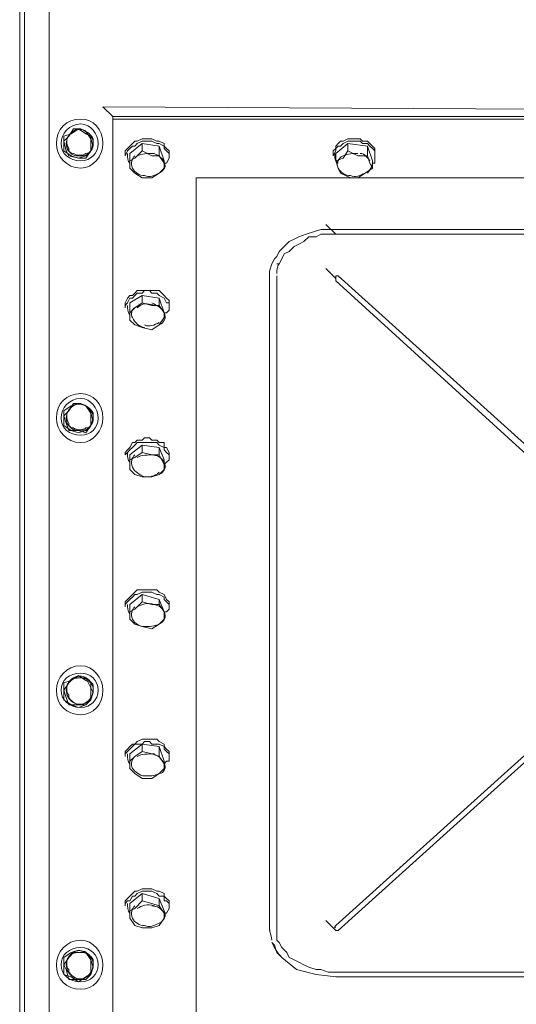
# Model space of a CAD drawing. Header units: millimetres. Extents: x -300186 to 535068, y -28581 to 763298.
# Tile 309 of 405: x 12601 to 12840, y 328177 to 328650. Entities that reach past the tile are written whole.
import ezdxf

# ---------------------------------------------------------------- set-up
doc = ezdxf.new("R2010")
doc.units = ezdxf.units.MM
doc.header["$LTSCALE"] = 10
doc.layers.add('koty', color=6, linetype='Continuous', lineweight=9)
doc.layers.add('NS_tenka', color=252, linetype='Continuous', lineweight=18)
doc.layers.add('popisky', color=6, linetype='Continuous')

# ---------------------------------------------------------------- blocks, each defined once
blk = doc.blocks.new('A$C12ac11e3')
at = {"layer": 'NS_tenka'}
for p, q in [((-952.32, 3786.46), (-952.32, 5357.31)), ((-940.53, 4814.05), (-940.53, 3764.07)), ((-954.67, 3731.07), (-954.67, 4789.31)), ((-909.89, 4286.12), (-914.61, 4290.83)), ((-914.61, 4290.83), (22.25, 4286.12)), ((-909.89, 4284.94), (-909.89, 4286.12)), ((-909.89, 4286.12), (22.25, 4286.12)), ((-909.89, 4284.94), (22.25, 4284.94)), ((22.25, 4284.94), (-909.89, 4284.94)), ((-909.89, 4284.94), (-909.89, 3819.46)), ((-893.39, 4286.12), (-898.11, 4286.12)), ((-898.11, 4286.12), (-898.11, 4286.12)), ((-898.11, 4286.12), (-898.11, 4286.12)), ((-898.11, 4286.12), (-898.11, 4286.12)), ((-888.68, 4286.12), (-893.39, 4286.12)), ((-888.68, 4286.12), (-888.68, 4286.12)), ((-887.5, 4286.12), (-888.68, 4286.12)), ((-888.68, 4286.12), (-888.68, 4286.12)), ((-799.12, 4286.12), (-799.12, 4286.12)), ((-799.12, 4286.12), (-799.12, 4286.12)), ((-799.12, 4286.12), (-794.41, 4286.12)), ((-794.41, 4286.12), (-788.51, 4286.12)), ((-788.51, 4286.12), (-788.51, 4286.12)), ((-788.51, 4286.12), (-788.51, 4286.12)), ((-928.75, 4280.22), (-931.1, 4276.69)), ((-926.39, 4280.22), (-929.92, 4277.87)), ((-925.21, 4280.22), (-928.75, 4280.22)), ((-922.85, 4277.87), (-926.39, 4280.22)), ((-922.85, 4279.05), (-925.21, 4280.22)), ((-929.92, 4277.87), (-933.46, 4276.69)), ((-933.46, 4276.69), (-933.46, 4273.15)), ((-931.1, 4276.69), (-933.46, 4274.33)), ((-920.5, 4275.51), (-922.85, 4279.05)), ((-920.5, 4276.69), (-922.85, 4277.87)), ((-920.5, 4273.15), (-920.5, 4276.69)), ((-919.32, 4271.97), (-920.5, 4275.51)), ((-898.11, 4274.33), (-895.75, 4275.51)), ((-895.75, 4275.51), (-894.57, 4275.51)), ((-894.57, 4275.51), (-892.22, 4275.51)), ((-892.22, 4275.51), (-891.04, 4275.51)), ((-891.04, 4275.51), (-888.68, 4274.33)), ((-799.12, 4274.33), (-796.76, 4275.51)), ((-796.76, 4275.51), (-794.41, 4275.51)), ((-794.41, 4275.51), (-793.23, 4275.51)), ((-793.23, 4275.51), (-790.87, 4275.51)), ((-790.87, 4275.51), (-789.69, 4274.33)), ((-933.46, 4274.33), (-932.28, 4269.62)), ((-933.46, 4273.15), (-933.46, 4269.62)), ((-920.5, 4269.62), (-920.5, 4273.15)), ((-920.5, 4269.62), (-919.32, 4271.97)), ((-904, 4269.62), (-902.82, 4270.8)), ((-902.82, 4270.8), (-901.64, 4271.97)), ((-902.82, 4269.62), (-901.64, 4270.8)), ((-901.64, 4268.44), (-895.75, 4273.15)), ((-901.64, 4271.97), (-900.46, 4273.15)), ((-901.64, 4270.8), (-900.46, 4271.97)), ((-900.46, 4273.15), (-899.29, 4274.33)), ((-900.46, 4271.97), (-899.29, 4271.97)), ((-899.29, 4274.33), (-898.11, 4274.33)), ((-899.29, 4271.97), (-898.11, 4273.15)), ((-898.11, 4273.15), (-895.75, 4274.33)), ((-895.75, 4274.33), (-894.57, 4274.33)), ((-895.75, 4273.15), (-895.75, 4269.62)), ((-895.75, 4273.15), (-887.5, 4271.97)), ((-894.57, 4274.33), (-892.22, 4274.33)), ((-892.22, 4274.33), (-891.04, 4274.33)), ((-891.04, 4274.33), (-888.68, 4273.15)), ((-888.68, 4274.33), (-887.5, 4274.33)), ((-888.68, 4273.15), (-887.5, 4273.15)), ((-887.5, 4274.33), (-885.14, 4273.15)), ((-887.5, 4273.15), (-885.14, 4271.97)), ((-887.5, 4271.97), (-887.5, 4267.26)), ((-887.5, 4271.97), (-885.14, 4264.9)), ((-885.14, 4273.15), (-885.14, 4271.97)), ((-885.14, 4271.97), (-885.14, 4270.8)), ((-885.14, 4271.97), (-883.97, 4270.8)), ((-885.14, 4270.8), (-883.97, 4269.62)), ((-883.97, 4270.8), (-882.79, 4269.62)), ((-803.83, 4269.62), (-802.65, 4270.8)), ((-802.65, 4268.44), (-796.76, 4273.15)), ((-802.65, 4271.97), (-801.48, 4273.15)), ((-802.65, 4270.8), (-801.48, 4271.97)), ((-802.65, 4270.8), (-802.65, 4271.97)), ((-802.65, 4269.62), (-802.65, 4270.8)), ((-801.48, 4273.15), (-800.3, 4274.33)), ((-801.48, 4271.97), (-800.3, 4271.97)), ((-800.3, 4274.33), (-799.12, 4274.33)), ((-800.3, 4271.97), (-799.12, 4273.15)), ((-799.12, 4273.15), (-796.76, 4274.33)), ((-796.76, 4274.33), (-794.41, 4274.33)), ((-796.76, 4273.15), (-796.76, 4269.62)), ((-796.76, 4273.15), (-787.33, 4271.97)), ((-794.41, 4274.33), (-793.23, 4274.33)), ((-793.23, 4274.33), (-790.87, 4274.33)), ((-790.87, 4274.33), (-789.69, 4273.15)), ((-789.69, 4274.33), (-787.33, 4274.33)), ((-789.69, 4273.15), (-787.33, 4273.15)), ((-787.33, 4274.33), (-786.16, 4273.15)), ((-787.33, 4273.15), (-786.16, 4271.97)), ((-787.33, 4271.97), (-787.33, 4267.26)), ((-787.33, 4271.97), (-784.98, 4264.9)), ((-786.16, 4273.15), (-784.98, 4271.97)), ((-786.16, 4271.97), (-784.98, 4270.8)), ((-784.98, 4271.97), (-783.8, 4270.8)), ((-784.98, 4270.8), (-783.8, 4269.62)), ((-783.8, 4270.8), (-783.8, 4269.62)), ((-933.46, 4269.62), (-929.92, 4267.26)), ((-932.28, 4269.62), (-931.1, 4267.26)), ((-931.1, 4267.26), (-926.39, 4266.08)), ((-929.92, 4267.26), (-926.39, 4266.08)), ((-926.39, 4266.08), (-922.85, 4267.26)), ((-926.39, 4266.08), (-922.85, 4266.08)), ((-922.85, 4267.26), (-920.5, 4269.62)), ((-922.85, 4266.08), (-920.5, 4269.62)), ((-904, 4267.26), (-902.82, 4269.62)), ((-904, 4268.44), (-904, 4269.62)), ((-904, 4268.44), (-904, 4267.26)), ((-904, 4267.26), (-904, 4267.26)), ((-901.64, 4264.9), (-901.64, 4268.44)), ((-899.29, 4266.08), (-901.64, 4264.9)), ((-895.75, 4269.62), (-899.29, 4266.08)), ((-891.04, 4267.26), (-895.75, 4269.62)), ((-895.75, 4269.62), (-895.75, 4269.62)), ((-887.5, 4267.26), (-891.04, 4267.26)), ((-885.14, 4263.73), (-887.5, 4267.26)), ((-887.5, 4267.26), (-887.5, 4267.26)), ((-883.97, 4269.62), (-882.79, 4268.44)), ((-882.79, 4266.08), (-883.97, 4263.73)), ((-882.79, 4269.62), (-882.79, 4268.44)), ((-882.79, 4267.26), (-882.79, 4268.44)), ((-882.79, 4268.44), (-882.79, 4268.44)), ((-882.79, 4268.44), (-882.79, 4267.26)), ((-882.79, 4267.26), (-882.79, 4266.08)), ((-803.83, 4267.26), (-802.65, 4269.62)), ((-803.83, 4268.44), (-803.83, 4269.62)), ((-803.83, 4268.44), (-803.83, 4267.26)), ((-803.83, 4267.26), (-803.83, 4267.26)), ((-802.65, 4264.9), (-802.65, 4268.44)), ((-799.12, 4266.08), (-802.65, 4264.9)), ((-796.76, 4269.62), (-799.12, 4266.08)), ((-792.05, 4267.26), (-796.76, 4269.62)), ((-796.76, 4269.62), (-796.76, 4269.62)), ((-787.33, 4267.26), (-792.05, 4267.26)), ((-786.16, 4263.73), (-787.33, 4267.26)), ((-787.33, 4267.26), (-787.33, 4267.26)), ((-783.8, 4269.62), (-783.8, 4268.44)), ((-783.8, 4269.62), (-783.8, 4268.44)), ((-783.8, 4267.26), (-783.8, 4268.44)), ((-783.8, 4268.44), (-783.8, 4268.44)), ((-783.8, 4268.44), (-783.8, 4267.26)), ((-783.8, 4267.26), (-783.8, 4266.08)), ((-783.8, 4266.08), (-783.8, 4263.73)), ((-901.64, 4264.9), (-901.64, 4261.37)), ((-901.64, 4261.37), (-901.64, 4261.37)), ((-901.64, 4261.37), (-899.29, 4259.01)), ((-887.5, 4259.01), (-885.14, 4261.37)), ((-885.14, 4264.9), (-885.14, 4261.37)), ((-885.14, 4261.37), (-885.14, 4263.73)), ((-883.97, 4263.73), (-885.14, 4263.73)), ((-885.14, 4261.37), (-885.14, 4261.37)), ((-802.65, 4264.9), (-801.48, 4261.37)), ((-801.48, 4261.37), (-801.48, 4261.37)), ((-801.48, 4261.37), (-800.3, 4259.01)), ((-788.51, 4259.01), (-784.98, 4261.37)), ((-784.98, 4261.37), (-786.16, 4263.73)), ((-784.98, 4264.9), (-784.98, 4261.37)), ((-783.8, 4263.73), (-784.98, 4263.73)), ((-784.98, 4261.37), (-784.98, 4261.37)), ((-899.29, 4259.01), (-895.75, 4256.65)), ((-895.75, 4256.65), (-891.04, 4256.65)), ((-891.04, 4256.65), (-887.5, 4259.01)), ((-17.82, 4256.65), (-869.83, 4256.65)), ((-869.83, 4256.65), (-869.83, 3847.74)), ((-800.3, 4259.01), (-795.58, 4256.65)), ((-795.58, 4256.65), (-792.05, 4256.65)), ((-792.05, 4256.65), (-788.51, 4259.01)), ((-802.65, 4229.55), (-807.37, 4234.26)), ((-807.37, 4234.26), (-807.37, 4234.26)), ((-820.33, 4228.37), (-822.69, 4227.19)), ((-816.8, 4229.55), (-820.33, 4228.37)), ((-817.97, 4226.02), (-815.62, 4228.37)), ((-813.26, 4230.73), (-816.8, 4229.55)), ((-815.62, 4228.37), (-812.08, 4228.37)), ((-809.73, 4231.91), (-813.26, 4230.73)), ((-812.08, 4228.37), (-809.73, 4229.55)), ((-806.19, 4231.91), (-809.73, 4231.91)), ((-809.73, 4229.55), (-806.19, 4229.55)), ((-802.65, 4231.91), (-806.19, 4231.91)), ((-806.19, 4229.55), (-802.65, 4229.55)), ((-84.99, 4231.91), (-802.65, 4231.91)), ((-802.65, 4229.55), (-84.99, 4229.55)), ((-827.4, 4223.66), (-829.76, 4221.3)), ((-825.04, 4226.02), (-827.4, 4223.66)), ((-822.69, 4227.19), (-825.04, 4226.02)), ((-825.04, 4221.3), (-822.69, 4223.66)), ((-822.69, 4223.66), (-820.33, 4224.84)), ((-820.33, 4224.84), (-817.97, 4226.02)), ((-830.94, 4218.95), (-832.12, 4217.77)), ((-829.76, 4221.3), (-830.94, 4218.95)), ((-828.58, 4217.77), (-827.4, 4220.12)), ((-827.4, 4220.12), (-825.04, 4221.3)), ((-833.29, 4215.41), (-834.47, 4211.87)), ((-832.12, 4217.77), (-833.29, 4215.41)), ((-830.94, 4215.41), (-829.76, 4215.41)), ((-829.76, 4215.41), (-828.58, 4217.77)), ((-834.47, 4211.87), (-834.47, 4209.52)), ((-834.47, 4209.52), (-834.47, 3894.88)), ((-830.94, 4209.52), (-830.94, 3894.88)), ((-802.65, 4208.34), (-807.37, 4213.05)), ((-807.37, 4213.05), (-807.37, 4213.05)), ((-802.65, 4208.34), (-802.65, 4209.52)), ((-802.65, 4209.52), (-802.65, 4209.52)), ((-802.65, 4209.52), (-801.48, 4209.52)), ((-801.48, 4209.52), (-801.48, 4209.52)), ((-801.48, 4209.52), (-694.24, 4112.89)), ((-802.65, 4208.34), (-802.65, 4207.16)), ((-802.65, 4207.16), (-802.65, 4207.16)), ((-802.65, 4207.16), (-696.6, 4110.53)), ((-904, 4196.55), (-902.82, 4198.91)), ((-902.82, 4198.91), (-901.64, 4200.09)), ((-902.82, 4196.55), (-901.64, 4198.91)), ((-901.64, 4196.55), (-895.75, 4200.09)), ((-901.64, 4200.09), (-900.46, 4200.09)), ((-901.64, 4198.91), (-900.46, 4198.91)), ((-900.46, 4200.09), (-899.29, 4201.27)), ((-900.46, 4198.91), (-899.29, 4200.09)), ((-899.29, 4201.27), (-898.11, 4202.45)), ((-899.29, 4200.09), (-898.11, 4201.27)), ((-898.11, 4202.45), (-895.75, 4202.45)), ((-898.11, 4201.27), (-895.75, 4201.27)), ((-895.75, 4201.27), (-894.57, 4202.45)), ((-895.75, 4202.45), (-894.57, 4202.45)), ((-895.75, 4200.09), (-895.75, 4196.55)), ((-895.75, 4200.09), (-887.5, 4198.91)), ((-894.57, 4202.45), (-892.22, 4202.45)), ((-894.57, 4202.45), (-892.22, 4202.45)), ((-892.22, 4202.45), (-891.04, 4201.27)), ((-892.22, 4202.45), (-891.04, 4202.45)), ((-891.04, 4202.45), (-888.68, 4202.45)), ((-891.04, 4201.27), (-888.68, 4201.27)), ((-888.68, 4202.45), (-887.5, 4202.45)), ((-888.68, 4201.27), (-887.5, 4200.09)), ((-887.5, 4202.45), (-885.14, 4200.09)), ((-887.5, 4200.09), (-885.14, 4198.91)), ((-887.5, 4198.91), (-887.5, 4195.38)), ((-887.5, 4198.91), (-885.14, 4191.84)), ((-885.14, 4200.09), (-885.14, 4200.09)), ((-885.14, 4200.09), (-883.97, 4198.91)), ((-885.14, 4198.91), (-885.14, 4198.91)), ((-885.14, 4198.91), (-883.97, 4196.55)), ((-883.97, 4198.91), (-882.79, 4197.73)), ((-904, 4196.55), (-904, 4194.2)), ((-904, 4195.38), (-902.82, 4196.55)), ((-904, 4196.55), (-904, 4196.55)), ((-904, 4194.2), (-904, 4194.2)), ((-901.64, 4191.84), (-901.64, 4196.55)), ((-899.29, 4194.2), (-901.64, 4191.84)), ((-895.75, 4196.55), (-899.29, 4194.2)), ((-891.04, 4195.38), (-895.75, 4196.55)), ((-895.75, 4196.55), (-895.75, 4196.55)), ((-887.5, 4195.38), (-891.04, 4195.38)), ((-885.14, 4191.84), (-887.5, 4195.38)), ((-887.5, 4195.38), (-887.5, 4195.38)), ((-883.97, 4196.55), (-882.79, 4196.55)), ((-882.79, 4197.73), (-882.79, 4196.55)), ((-882.79, 4194.2), (-882.79, 4196.55)), ((-882.79, 4196.55), (-882.79, 4196.55)), ((-882.79, 4196.55), (-882.79, 4194.2)), ((-882.79, 4194.2), (-882.79, 4193.02)), ((-901.64, 4191.84), (-901.64, 4188.31)), ((-887.5, 4185.95), (-885.14, 4189.48)), ((-885.14, 4191.84), (-885.14, 4189.48)), ((-885.14, 4189.48), (-885.14, 4191.84)), ((-883.97, 4191.84), (-885.14, 4191.84)), ((-885.14, 4189.48), (-885.14, 4189.48)), ((-882.79, 4193.02), (-883.97, 4191.84)), ((-901.64, 4188.31), (-901.64, 4188.31)), ((-901.64, 4188.31), (-899.29, 4185.95)), ((-899.29, 4185.95), (-895.75, 4184.77)), ((-895.75, 4184.77), (-891.04, 4183.59)), ((-891.04, 4183.59), (-887.5, 4185.95)), ((-929.92, 4147.06), (-933.46, 4144.7)), ((-928.75, 4148.24), (-931.1, 4144.7)), ((-926.39, 4148.24), (-929.92, 4147.06)), ((-925.21, 4148.24), (-928.75, 4148.24)), ((-922.85, 4147.06), (-926.39, 4148.24)), ((-922.85, 4147.06), (-925.21, 4148.24)), ((-920.5, 4144.7), (-922.85, 4147.06)), ((-920.5, 4143.53), (-922.85, 4147.06)), ((-933.46, 4144.7), (-933.46, 4141.17)), ((-931.1, 4144.7), (-933.46, 4142.35)), ((-933.46, 4142.35), (-932.28, 4138.81)), ((-920.5, 4141.17), (-920.5, 4144.7)), ((-919.32, 4139.99), (-920.5, 4143.53)), ((-933.46, 4141.17), (-933.46, 4137.63)), ((-933.46, 4137.63), (-929.92, 4135.28)), ((-932.28, 4138.81), (-931.1, 4135.28)), ((-922.85, 4135.28), (-920.5, 4137.63)), ((-922.85, 4134.1), (-920.5, 4137.63)), ((-920.5, 4137.63), (-920.5, 4141.17)), ((-920.5, 4137.63), (-919.32, 4139.99)), ((-931.1, 4135.28), (-926.39, 4135.28)), ((-929.92, 4135.28), (-926.39, 4134.1)), ((-926.39, 4134.1), (-922.85, 4135.28)), ((-926.39, 4135.28), (-922.85, 4134.1)), ((-901.64, 4127.03), (-900.46, 4129.38)), ((-901.64, 4123.49), (-895.75, 4128.21)), ((-900.46, 4129.38), (-899.29, 4129.38)), ((-900.46, 4127.03), (-899.29, 4128.21)), ((-899.29, 4129.38), (-898.11, 4130.56)), ((-899.29, 4128.21), (-898.11, 4129.38)), ((-898.11, 4130.56), (-895.75, 4130.56)), ((-898.11, 4129.38), (-895.75, 4129.38)), ((-895.75, 4130.56), (-894.57, 4131.74)), ((-895.75, 4129.38), (-894.57, 4129.38)), ((-895.75, 4128.21), (-895.75, 4124.67)), ((-895.75, 4128.21), (-887.5, 4127.03)), ((-894.57, 4131.74), (-892.22, 4131.74)), ((-894.57, 4129.38), (-892.22, 4129.38)), ((-892.22, 4131.74), (-891.04, 4130.56)), ((-892.22, 4129.38), (-891.04, 4129.38)), ((-891.04, 4130.56), (-888.68, 4130.56)), ((-891.04, 4129.38), (-888.68, 4129.38)), ((-888.68, 4130.56), (-887.5, 4129.38)), ((-888.68, 4129.38), (-887.5, 4128.21)), ((-887.5, 4129.38), (-885.14, 4129.38)), ((-887.5, 4128.21), (-885.14, 4127.03)), ((-885.14, 4129.38), (-885.14, 4127.03)), ((-904, 4124.67), (-902.82, 4125.85)), ((-904, 4123.49), (-902.82, 4124.67)), ((-904, 4123.49), (-904, 4124.67)), ((-904, 4123.49), (-904, 4123.49)), ((-904, 4123.49), (-904, 4123.49)), ((-902.82, 4125.85), (-901.64, 4127.03)), ((-902.82, 4124.67), (-901.64, 4125.85)), ((-901.64, 4125.85), (-900.46, 4127.03)), ((-901.64, 4121.14), (-901.64, 4123.49)), ((-895.75, 4124.67), (-899.29, 4122.31)), ((-891.04, 4123.49), (-895.75, 4124.67)), ((-895.75, 4124.67), (-895.75, 4124.67)), ((-887.5, 4123.49), (-891.04, 4123.49)), ((-887.5, 4127.03), (-887.5, 4123.49)), ((-887.5, 4127.03), (-885.14, 4121.14)), ((-885.14, 4118.78), (-887.5, 4123.49)), ((-887.5, 4123.49), (-887.5, 4123.49)), ((-885.14, 4127.03), (-885.14, 4125.85)), ((-885.14, 4127.03), (-883.97, 4127.03)), ((-885.14, 4125.85), (-883.97, 4124.67)), ((-883.97, 4127.03), (-882.79, 4124.67)), ((-883.97, 4124.67), (-882.79, 4123.49)), ((-882.79, 4124.67), (-882.79, 4123.49)), ((-882.79, 4123.49), (-882.79, 4123.49)), ((-882.79, 4123.49), (-882.79, 4123.49)), ((-882.79, 4123.49), (-882.79, 4122.31)), ((-899.29, 4122.31), (-901.64, 4121.14)), ((-901.64, 4121.14), (-901.64, 4116.42)), ((-885.14, 4121.14), (-885.14, 4116.42)), ((-883.97, 4119.96), (-885.14, 4118.78)), ((-885.14, 4116.42), (-885.14, 4118.78)), ((-882.79, 4121.14), (-883.97, 4119.96)), ((-882.79, 4122.31), (-882.79, 4121.14)), ((-901.64, 4116.42), (-901.64, 4116.42)), ((-901.64, 4116.42), (-899.29, 4114.06)), ((-899.29, 4114.06), (-895.75, 4112.89)), ((-891.04, 4112.89), (-887.5, 4114.06)), ((-887.5, 4114.06), (-885.14, 4116.42)), ((-885.14, 4116.42), (-885.14, 4116.42)), ((-895.75, 4112.89), (-891.04, 4112.89)), ((-900.46, 4056.32), (-899.29, 4057.5)), ((-899.29, 4057.5), (-898.11, 4058.68)), ((-898.11, 4058.68), (-895.75, 4058.68)), ((-898.11, 4056.32), (-895.75, 4057.5)), ((-895.75, 4058.68), (-894.57, 4058.68)), ((-895.75, 4057.5), (-894.57, 4057.5)), ((-894.57, 4058.68), (-892.22, 4058.68)), ((-894.57, 4057.5), (-892.22, 4057.5)), ((-892.22, 4058.68), (-891.04, 4058.68)), ((-892.22, 4057.5), (-891.04, 4057.5)), ((-891.04, 4058.68), (-888.68, 4058.68)), ((-891.04, 4057.5), (-888.68, 4056.32)), ((-888.68, 4058.68), (-887.5, 4057.5)), ((-887.5, 4057.5), (-885.14, 4056.32)), ((-904, 4052.79), (-902.82, 4053.96)), ((-904, 4051.61), (-902.82, 4052.79)), ((-904, 4051.61), (-904, 4052.79)), ((-902.82, 4053.96), (-901.64, 4055.14)), ((-902.82, 4052.79), (-901.64, 4053.96)), ((-901.64, 4051.61), (-895.75, 4056.32)), ((-901.64, 4055.14), (-900.46, 4056.32)), ((-901.64, 4053.96), (-900.46, 4055.14)), ((-900.46, 4055.14), (-899.29, 4056.32)), ((-899.29, 4056.32), (-898.11, 4056.32)), ((-895.75, 4052.79), (-899.29, 4049.25)), ((-895.75, 4056.32), (-895.75, 4052.79)), ((-895.75, 4056.32), (-887.5, 4053.96)), ((-891.04, 4051.61), (-895.75, 4052.79)), ((-895.75, 4052.79), (-895.75, 4052.79)), ((-888.68, 4056.32), (-887.5, 4056.32)), ((-887.5, 4056.32), (-885.14, 4055.14)), ((-887.5, 4053.96), (-887.5, 4051.61)), ((-887.5, 4053.96), (-885.14, 4048.07)), ((-885.14, 4056.32), (-885.14, 4056.32)), ((-885.14, 4056.32), (-883.97, 4053.96)), ((-885.14, 4055.14), (-885.14, 4053.96)), ((-885.14, 4053.96), (-883.97, 4052.79)), ((-883.97, 4053.96), (-882.79, 4052.79)), ((-883.97, 4052.79), (-882.79, 4051.61)), ((-882.79, 4052.79), (-882.79, 4051.61)), ((-904, 4051.61), (-904, 4050.43)), ((-904, 4050.43), (-904, 4050.43)), ((-901.64, 4048.07), (-901.64, 4051.61)), ((-899.29, 4049.25), (-901.64, 4048.07)), ((-901.64, 4048.07), (-901.64, 4044.54)), ((-887.5, 4051.61), (-891.04, 4051.61)), ((-885.14, 4048.07), (-887.5, 4051.61)), ((-887.5, 4051.61), (-887.5, 4051.61)), ((-885.14, 4048.07), (-885.14, 4044.54)), ((-885.14, 4044.54), (-885.14, 4048.07)), ((-883.97, 4048.07), (-885.14, 4048.07)), ((-882.79, 4049.25), (-883.97, 4048.07)), ((-882.79, 4050.43), (-882.79, 4051.61)), ((-882.79, 4051.61), (-882.79, 4051.61)), ((-882.79, 4051.61), (-882.79, 4050.43)), ((-882.79, 4050.43), (-882.79, 4049.25)), ((-901.64, 4044.54), (-901.64, 4044.54)), ((-901.64, 4044.54), (-899.29, 4042.18)), ((-887.5, 4042.18), (-885.14, 4044.54)), ((-885.14, 4044.54), (-885.14, 4044.54)), ((-899.29, 4042.18), (-895.75, 4041)), ((-895.75, 4041), (-891.04, 4039.82)), ((-891.04, 4039.82), (-887.5, 4042.18)), ((-929.92, 4015.08), (-933.46, 4013.9)), ((-928.75, 4016.26), (-931.1, 4013.9)), ((-926.39, 4017.43), (-929.92, 4015.08)), ((-925.21, 4016.26), (-928.75, 4016.26)), ((-922.85, 4015.08), (-926.39, 4017.43)), ((-922.85, 4016.26), (-925.21, 4016.26)), ((-920.5, 4011.54), (-922.85, 4016.26)), ((-920.5, 4013.9), (-922.85, 4015.08)), ((-933.46, 4013.9), (-933.46, 4010.36)), ((-931.1, 4013.9), (-933.46, 4010.36)), ((-933.46, 4010.36), (-933.46, 4005.65)), ((-933.46, 4010.36), (-932.28, 4006.83)), ((-920.5, 4010.36), (-920.5, 4013.9)), ((-919.32, 4009.18), (-920.5, 4011.54)), ((-920.5, 4005.65), (-920.5, 4010.36)), ((-933.46, 4005.65), (-929.92, 4003.29)), ((-932.28, 4006.83), (-931.1, 4003.29)), ((-922.85, 4003.29), (-920.5, 4005.65)), ((-922.85, 4003.29), (-920.5, 4005.65)), ((-920.5, 4005.65), (-919.32, 4009.18)), ((-931.1, 4003.29), (-926.39, 4003.29)), ((-929.92, 4003.29), (-926.39, 4002.11)), ((-926.39, 4002.11), (-922.85, 4003.29)), ((-926.39, 4003.29), (-922.85, 4003.29)), ((-802.65, 3897.23), (-696.6, 3992.69)), ((-801.48, 3894.88), (-694.24, 3991.51)), ((-898.11, 3985.62), (-895.75, 3986.79)), ((-895.75, 3986.79), (-894.57, 3986.79)), ((-894.57, 3986.79), (-892.22, 3986.79)), ((-892.22, 3986.79), (-891.04, 3986.79)), ((-891.04, 3986.79), (-888.68, 3986.79)), ((-888.68, 3986.79), (-887.5, 3985.62)), ((-904, 3980.9), (-902.82, 3982.08)), ((-902.82, 3982.08), (-901.64, 3983.26)), ((-902.82, 3980.9), (-901.64, 3982.08)), ((-901.64, 3979.72), (-895.75, 3984.44)), ((-901.64, 3983.26), (-900.46, 3984.44)), ((-901.64, 3982.08), (-900.46, 3983.26)), ((-900.46, 3983.26), (-899.29, 3984.44)), ((-900.46, 3984.44), (-899.29, 3984.44)), ((-899.29, 3984.44), (-898.11, 3985.62)), ((-899.29, 3984.44), (-898.11, 3984.44)), ((-898.11, 3984.44), (-895.75, 3984.44)), ((-895.75, 3984.44), (-894.57, 3985.62)), ((-895.75, 3984.44), (-895.75, 3980.9)), ((-895.75, 3984.44), (-887.5, 3983.26)), ((-894.57, 3985.62), (-892.22, 3985.62)), ((-892.22, 3985.62), (-891.04, 3984.44)), ((-891.04, 3984.44), (-888.68, 3984.44)), ((-888.68, 3984.44), (-887.5, 3984.44)), ((-887.5, 3985.62), (-885.14, 3984.44)), ((-887.5, 3984.44), (-885.14, 3983.26)), ((-887.5, 3983.26), (-887.5, 3978.55)), ((-887.5, 3983.26), (-885.14, 3976.19)), ((-885.14, 3984.44), (-885.14, 3983.26)), ((-885.14, 3983.26), (-885.14, 3982.08)), ((-885.14, 3983.26), (-883.97, 3982.08)), ((-885.14, 3982.08), (-883.97, 3980.9)), ((-883.97, 3982.08), (-882.79, 3980.9)), ((-904, 3979.72), (-902.82, 3980.9)), ((-904, 3979.72), (-904, 3980.9)), ((-904, 3979.72), (-904, 3978.55)), ((-904, 3978.55), (-904, 3978.55)), ((-901.64, 3976.19), (-901.64, 3979.72)), ((-899.29, 3978.55), (-901.64, 3976.19)), ((-895.75, 3980.9), (-899.29, 3978.55)), ((-891.04, 3979.72), (-895.75, 3980.9)), ((-895.75, 3980.9), (-895.75, 3980.9)), ((-887.5, 3978.55), (-891.04, 3979.72)), ((-885.14, 3975.01), (-887.5, 3978.55)), ((-887.5, 3978.55), (-887.5, 3978.55)), ((-883.97, 3980.9), (-882.79, 3979.72)), ((-882.79, 3980.9), (-882.79, 3979.72)), ((-882.79, 3978.55), (-882.79, 3979.72)), ((-882.79, 3979.72), (-882.79, 3979.72)), ((-882.79, 3979.72), (-882.79, 3978.55)), ((-882.79, 3978.55), (-882.79, 3976.19)), ((-901.64, 3976.19), (-901.64, 3972.65)), ((-901.64, 3972.65), (-901.64, 3972.65)), ((-901.64, 3972.65), (-899.29, 3970.3)), ((-887.5, 3970.3), (-885.14, 3972.65)), ((-885.14, 3976.19), (-885.14, 3972.65)), ((-883.97, 3976.19), (-885.14, 3975.01)), ((-885.14, 3972.65), (-885.14, 3975.01)), ((-885.14, 3972.65), (-885.14, 3972.65)), ((-882.79, 3976.19), (-883.97, 3976.19)), ((-899.29, 3970.3), (-895.75, 3967.94)), ((-895.75, 3967.94), (-891.04, 3967.94)), ((-891.04, 3967.94), (-887.5, 3970.3)), ((-898.11, 3913.73), (-895.75, 3914.91)), ((-895.75, 3914.91), (-894.57, 3914.91)), ((-894.57, 3914.91), (-892.22, 3914.91)), ((-892.22, 3914.91), (-891.04, 3914.91)), ((-891.04, 3914.91), (-888.68, 3913.73)), ((-904, 3909.02), (-902.82, 3910.2)), ((-902.82, 3910.2), (-901.64, 3911.37)), ((-901.64, 3907.84), (-895.75, 3912.55)), ((-901.64, 3911.37), (-900.46, 3912.55)), ((-901.64, 3909.02), (-900.46, 3911.37)), ((-900.46, 3912.55), (-899.29, 3913.73)), ((-900.46, 3911.37), (-899.29, 3911.37)), ((-899.29, 3913.73), (-898.11, 3913.73)), ((-899.29, 3911.37), (-898.11, 3912.55)), ((-898.11, 3912.55), (-895.75, 3913.73)), ((-895.75, 3913.73), (-894.57, 3913.73)), ((-895.75, 3912.55), (-895.75, 3909.02)), ((-895.75, 3912.55), (-887.5, 3910.2)), ((-894.57, 3913.73), (-892.22, 3913.73)), ((-892.22, 3913.73), (-891.04, 3913.73)), ((-891.04, 3913.73), (-888.68, 3912.55)), ((-888.68, 3913.73), (-887.5, 3913.73)), ((-888.68, 3912.55), (-887.5, 3911.37)), ((-887.5, 3913.73), (-885.14, 3912.55)), ((-887.5, 3911.37), (-885.14, 3911.37)), ((-887.5, 3910.2), (-887.5, 3906.66)), ((-887.5, 3910.2), (-885.14, 3904.3)), ((-885.14, 3912.55), (-885.14, 3911.37)), ((-885.14, 3911.37), (-885.14, 3909.02)), ((-885.14, 3911.37), (-883.97, 3910.2)), ((-883.97, 3910.2), (-882.79, 3909.02)), ((-904, 3907.84), (-902.82, 3909.02)), ((-904, 3907.84), (-904, 3909.02)), ((-904, 3907.84), (-904, 3906.66)), ((-904, 3906.66), (-904, 3906.66)), ((-902.82, 3909.02), (-901.64, 3909.02)), ((-901.64, 3904.3), (-901.64, 3907.84)), ((-899.29, 3905.48), (-901.64, 3904.3)), ((-895.75, 3909.02), (-899.29, 3905.48)), ((-891.04, 3907.84), (-895.75, 3909.02)), ((-895.75, 3909.02), (-895.75, 3909.02)), ((-887.5, 3906.66), (-891.04, 3907.84)), ((-885.14, 3903.13), (-887.5, 3906.66)), ((-887.5, 3906.66), (-887.5, 3906.66)), ((-885.14, 3909.02), (-883.97, 3909.02)), ((-883.97, 3909.02), (-882.79, 3907.84)), ((-882.79, 3905.48), (-883.97, 3903.13)), ((-882.79, 3909.02), (-882.79, 3907.84)), ((-882.79, 3906.66), (-882.79, 3907.84)), ((-882.79, 3907.84), (-882.79, 3907.84)), ((-882.79, 3907.84), (-882.79, 3905.48)), ((-882.79, 3905.48), (-882.79, 3905.48)), ((-901.64, 3904.3), (-901.64, 3900.77)), ((-901.64, 3900.77), (-901.64, 3900.77)), ((-901.64, 3900.77), (-899.29, 3897.23)), ((-887.5, 3897.23), (-885.14, 3900.77)), ((-885.14, 3904.3), (-885.14, 3900.77)), ((-885.14, 3900.77), (-885.14, 3903.13)), ((-883.97, 3903.13), (-885.14, 3903.13)), ((-885.14, 3900.77), (-885.14, 3900.77)), ((-899.29, 3897.23), (-895.75, 3896.06)), ((-895.75, 3896.06), (-891.04, 3896.06)), ((-891.04, 3896.06), (-887.5, 3897.23)), ((-802.65, 3894.88), (-807.37, 3899.59)), ((-807.37, 3899.59), (-807.37, 3899.59)), ((-830.94, 3894.88), (-830.94, 3892.52)), ((-830.94, 3892.52), (-830.94, 3890.16)), ((-802.65, 3894.88), (-802.65, 3894.88)), ((-802.65, 3894.88), (-801.48, 3894.88)), ((-833.29, 3888.98), (-832.12, 3887.81)), ((-833.29, 3888.98), (-833.29, 3888.98)), ((-833.29, 3888.98), (-833.29, 3888.98)), ((-832.12, 3887.81), (-830.94, 3884.27)), ((-830.94, 3890.16), (-829.76, 3888.98)), ((-829.76, 3888.98), (-828.58, 3886.63)), ((-828.58, 3886.63), (-826.22, 3884.27)), ((-929.92, 3884.27), (-933.46, 3881.91)), ((-933.46, 3881.91), (-933.46, 3878.38)), ((-931.1, 3881.91), (-933.46, 3878.38)), ((-928.75, 3884.27), (-931.1, 3881.91)), ((-926.39, 3885.45), (-929.92, 3884.27)), ((-925.21, 3884.27), (-928.75, 3884.27)), ((-922.85, 3884.27), (-926.39, 3885.45)), ((-922.85, 3884.27), (-925.21, 3884.27)), ((-920.5, 3881.91), (-922.85, 3884.27)), ((-920.5, 3880.74), (-922.85, 3884.27)), ((-920.5, 3878.38), (-920.5, 3881.91)), ((-830.94, 3884.27), (-828.58, 3881.91)), ((-828.58, 3881.91), (-821.51, 3876.02)), ((-826.22, 3884.27), (-825.04, 3881.91)), ((-825.04, 3881.91), (-822.69, 3880.74)), ((-933.46, 3878.38), (-933.46, 3873.66)), ((-933.46, 3878.38), (-932.28, 3876.02)), ((-919.32, 3877.2), (-920.5, 3880.74)), ((-920.5, 3873.66), (-920.5, 3878.38)), ((-920.5, 3873.66), (-919.32, 3877.2)), ((-822.69, 3880.74), (-820.33, 3879.56)), ((-820.33, 3879.56), (-817.97, 3878.38)), ((-817.97, 3878.38), (-815.62, 3877.2)), ((-815.62, 3877.2), (-812.08, 3876.02)), ((-933.46, 3873.66), (-929.92, 3872.49)), ((-932.28, 3876.02), (-931.1, 3871.31)), ((-929.92, 3872.49), (-926.39, 3870.13)), ((-926.39, 3870.13), (-922.85, 3872.49)), ((-922.85, 3872.49), (-920.5, 3873.66)), ((-922.85, 3871.31), (-920.5, 3873.66)), ((-821.51, 3876.02), (-812.08, 3873.66)), ((-812.08, 3876.02), (-809.73, 3876.02)), ((-812.08, 3873.66), (-802.65, 3872.49)), ((-809.73, 3876.02), (-806.19, 3874.84)), ((-806.19, 3874.84), (-802.65, 3874.84)), ((-802.65, 3874.84), (-84.99, 3874.84)), ((-802.65, 3872.49), (-84.99, 3872.49)), ((-931.1, 3871.31), (-926.39, 3871.31)), ((-926.39, 3871.31), (-922.85, 3871.31))]:
    blk.add_line(p, q, dxfattribs=at)
for points in [[(-914.61, 4273.15), (-914.61, 4280.22), (-919.32, 4284.94), (-925.21, 4284.94), (-925.21, 4284.94), (-932.28, 4284.94), (-937, 4280.22), (-937, 4273.15), (-937, 4273.15), (-937, 4267.26), (-932.28, 4261.37), (-925.21, 4261.37), (-925.21, 4261.37), (-919.32, 4261.37), (-914.61, 4267.26), (-914.61, 4273.15)], [(-916.96, 4273.15), (-916.96, 4277.87), (-920.5, 4282.58), (-925.21, 4282.58), (-925.21, 4282.58), (-931.1, 4282.58), (-934.64, 4277.87), (-934.64, 4273.15), (-934.64, 4273.15), (-934.64, 4268.44), (-931.1, 4264.9), (-925.21, 4264.9), (-925.21, 4264.9), (-920.5, 4264.9), (-916.96, 4268.44), (-916.96, 4273.15)], [(-914.61, 4141.17), (-914.61, 4148.24), (-919.32, 4152.95), (-925.21, 4152.95), (-925.21, 4152.95), (-932.28, 4152.95), (-937, 4148.24), (-937, 4141.17), (-937, 4141.17), (-937, 4135.28), (-932.28, 4129.38), (-925.21, 4129.38), (-925.21, 4129.38), (-919.32, 4129.38), (-914.61, 4135.28), (-914.61, 4141.17)], [(-916.96, 4141.17), (-916.96, 4145.88), (-920.5, 4150.6), (-925.21, 4150.6), (-925.21, 4150.6), (-931.1, 4150.6), (-934.64, 4145.88), (-934.64, 4141.17), (-934.64, 4141.17), (-934.64, 4136.46), (-931.1, 4132.92), (-925.21, 4132.92), (-925.21, 4132.92), (-920.5, 4132.92), (-916.96, 4136.46), (-916.96, 4141.17)], [(-914.61, 4010.36), (-914.61, 4016.26), (-919.32, 4022.15), (-925.21, 4022.15), (-925.21, 4022.15), (-932.28, 4022.15), (-937, 4016.26), (-937, 4010.36), (-937, 4010.36), (-937, 4003.29), (-932.28, 3998.58), (-925.21, 3998.58), (-925.21, 3998.58), (-919.32, 3998.58), (-914.61, 4003.29), (-914.61, 4010.36)], [(-914.61, 4010.36), (-914.61, 4016.26), (-919.32, 4022.15), (-925.21, 4022.15), (-925.21, 4022.15), (-932.28, 4022.15), (-937, 4016.26), (-937, 4010.36), (-937, 4010.36), (-937, 4003.29), (-932.28, 3998.58), (-925.21, 3998.58), (-925.21, 3998.58), (-919.32, 3998.58), (-914.61, 4003.29), (-914.61, 4010.36)], [(-916.96, 4010.36), (-916.96, 4015.08), (-920.5, 4018.61), (-925.21, 4018.61), (-925.21, 4018.61), (-931.1, 4018.61), (-934.64, 4015.08), (-934.64, 4010.36), (-934.64, 4010.36), (-934.64, 4005.65), (-931.1, 4002.11), (-925.21, 4002.11), (-925.21, 4002.11), (-920.5, 4002.11), (-916.96, 4005.65), (-916.96, 4010.36)], [(-916.96, 4010.36), (-916.96, 4015.08), (-920.5, 4018.61), (-925.21, 4018.61), (-925.21, 4018.61), (-931.1, 4018.61), (-934.64, 4015.08), (-934.64, 4010.36), (-934.64, 4010.36), (-934.64, 4005.65), (-931.1, 4002.11), (-925.21, 4002.11), (-925.21, 4002.11), (-920.5, 4002.11), (-916.96, 4005.65), (-916.96, 4010.36)], [(-914.61, 3878.38), (-914.61, 3884.27), (-919.32, 3890.16), (-925.21, 3890.16), (-925.21, 3890.16), (-932.28, 3890.16), (-937, 3884.27), (-937, 3878.38), (-937, 3878.38), (-937, 3871.31), (-932.28, 3866.59), (-925.21, 3866.59), (-925.21, 3866.59), (-919.32, 3866.59), (-914.61, 3871.31), (-914.61, 3878.38)], [(-916.96, 3878.38), (-916.96, 3883.09), (-920.5, 3886.63), (-925.21, 3886.63), (-925.21, 3886.63), (-931.1, 3886.63), (-934.64, 3883.09), (-934.64, 3878.38), (-934.64, 3878.38), (-934.64, 3873.66), (-931.1, 3870.13), (-925.21, 3870.13), (-925.21, 3870.13), (-920.5, 3870.13), (-916.96, 3873.66), (-916.96, 3878.38)]]:
    blk.add_open_spline(points, degree=3, knots=[0, 0, 0, 0, 0.0625, 0.0625, 0.0625, 0.062501, 0.125, 0.125, 0.125, 0.125001, 0.1875, 0.1875, 0.1875, 0.187501, 1, 1, 1, 1], dxfattribs=at)
for points in [[(-925.21, 4280.22), (-927.57, 4280.22), (-929.92, 4279.05), (-931.1, 4276.69)], [(-922.85, 4279.05), (-924.03, 4280.22), (-927.57, 4280.22), (-928.75, 4279.05)], [(-919.32, 4275.51), (-920.5, 4277.87), (-922.85, 4279.05), (-925.21, 4280.22)], [(-928.75, 4279.05), (-931.1, 4277.87), (-932.28, 4275.51), (-932.28, 4273.15)], [(-931.1, 4276.69), (-932.28, 4275.51), (-932.28, 4273.15), (-931.1, 4270.8)], [(-919.32, 4273.15), (-919.32, 4275.51), (-920.5, 4277.87), (-922.85, 4279.05)], [(-920.5, 4269.62), (-919.32, 4271.97), (-919.32, 4274.33), (-919.32, 4275.51)], [(-932.28, 4273.15), (-932.28, 4270.8), (-931.1, 4268.44), (-928.75, 4268.44)], [(-931.1, 4270.8), (-931.1, 4268.44), (-928.75, 4267.26), (-926.39, 4267.26)], [(-922.85, 4268.44), (-920.5, 4268.44), (-919.32, 4270.8), (-919.32, 4273.15)], [(-928.75, 4268.44), (-927.57, 4267.26), (-924.03, 4267.26), (-922.85, 4268.44)], [(-926.39, 4267.26), (-924.03, 4267.26), (-921.68, 4267.26), (-920.5, 4269.62)], [(-902.82, 4268.44), (-902.82, 4266.08), (-902.82, 4264.9), (-901.64, 4263.73)], [(-899.29, 4267.26), (-900.46, 4266.08), (-901.64, 4263.73), (-900.46, 4261.37)], [(-889.86, 4268.44), (-893.39, 4268.44), (-895.75, 4268.44), (-898.11, 4267.26)], [(-885.14, 4264.9), (-886.32, 4266.08), (-888.68, 4268.44), (-891.04, 4268.44)], [(-802.65, 4268.44), (-803.83, 4266.08), (-802.65, 4264.9), (-801.48, 4263.73)], [(-799.12, 4267.26), (-801.48, 4266.08), (-802.65, 4263.73), (-801.48, 4261.37)], [(-792.05, 4268.44), (-794.41, 4268.44), (-796.76, 4268.44), (-799.12, 4267.26)], [(-786.16, 4264.9), (-787.33, 4266.08), (-788.51, 4268.44), (-790.87, 4268.44)], [(-900.46, 4261.37), (-899.29, 4259.01), (-896.93, 4257.83), (-894.57, 4257.83)], [(-887.5, 4259.01), (-885.14, 4260.19), (-883.97, 4262.55), (-885.14, 4263.73)], [(-801.48, 4261.37), (-800.3, 4259.01), (-797.94, 4257.83), (-795.58, 4257.83)], [(-787.33, 4259.01), (-786.16, 4260.19), (-784.98, 4262.55), (-784.98, 4263.73)], [(-894.57, 4257.83), (-892.22, 4256.65), (-889.86, 4257.83), (-887.5, 4259.01)], [(-795.58, 4257.83), (-793.23, 4256.65), (-790.87, 4257.83), (-788.51, 4259.01)], [(-829.76, 4215.41), (-830.94, 4214.23), (-830.94, 4211.87), (-830.94, 4210.7)], [(-902.82, 4195.38), (-902.82, 4194.2), (-902.82, 4191.84), (-901.64, 4190.66)], [(-899.29, 4194.2), (-900.46, 4194.2), (-901.64, 4190.66), (-900.46, 4189.48)], [(-889.86, 4195.38), (-893.39, 4196.55), (-895.75, 4196.55), (-898.11, 4194.2)], [(-885.14, 4191.84), (-886.32, 4194.2), (-888.68, 4195.38), (-891.04, 4196.55)], [(-900.46, 4189.48), (-899.29, 4187.13), (-896.93, 4184.77), (-894.57, 4184.77)], [(-887.5, 4185.95), (-885.14, 4187.13), (-883.97, 4189.48), (-885.14, 4191.84)], [(-894.57, 4185.95), (-892.22, 4184.77), (-889.86, 4185.95), (-887.5, 4187.13)], [(-928.75, 4147.06), (-931.1, 4145.88), (-932.28, 4143.53), (-932.28, 4141.17)], [(-925.21, 4148.24), (-927.57, 4148.24), (-929.92, 4147.06), (-931.1, 4144.7)], [(-922.85, 4147.06), (-924.03, 4148.24), (-927.57, 4148.24), (-928.75, 4147.06)], [(-919.32, 4143.53), (-920.5, 4145.88), (-922.85, 4147.06), (-925.21, 4148.24)], [(-919.32, 4141.17), (-919.32, 4143.53), (-920.5, 4145.88), (-922.85, 4147.06)], [(-931.1, 4144.7), (-932.28, 4143.53), (-932.28, 4141.17), (-931.1, 4138.81)], [(-920.5, 4137.63), (-919.32, 4139.99), (-919.32, 4142.35), (-919.32, 4143.53)], [(-932.28, 4141.17), (-932.28, 4138.81), (-931.1, 4136.46), (-928.75, 4136.46)], [(-931.1, 4138.81), (-931.1, 4136.46), (-928.75, 4135.28), (-926.39, 4135.28)], [(-926.39, 4135.28), (-924.03, 4135.28), (-921.68, 4135.28), (-920.5, 4137.63)], [(-922.85, 4136.46), (-920.5, 4136.46), (-919.32, 4138.81), (-919.32, 4141.17)], [(-928.75, 4136.46), (-927.57, 4135.28), (-924.03, 4135.28), (-922.85, 4136.46)], [(-902.82, 4124.67), (-902.82, 4122.31), (-902.82, 4121.14), (-901.64, 4119.96)], [(-899.29, 4123.49), (-900.46, 4122.31), (-901.64, 4119.96), (-900.46, 4117.6)], [(-889.86, 4123.49), (-893.39, 4123.49), (-895.75, 4123.49), (-898.11, 4122.31)], [(-885.14, 4119.96), (-886.32, 4122.31), (-888.68, 4123.49), (-891.04, 4123.49)], [(-887.5, 4114.06), (-885.14, 4115.24), (-883.97, 4117.6), (-885.14, 4119.96)], [(-900.46, 4117.6), (-899.29, 4115.24), (-896.93, 4114.06), (-894.57, 4112.89)], [(-894.57, 4112.89), (-892.22, 4112.89), (-889.86, 4112.89), (-887.5, 4115.24)], [(-889.86, 4051.61), (-893.39, 4052.79), (-895.75, 4051.61), (-898.11, 4050.43)], [(-902.82, 4051.61), (-902.82, 4050.43), (-902.82, 4048.07), (-901.64, 4046.89)], [(-899.29, 4050.43), (-900.46, 4049.25), (-901.64, 4046.89), (-900.46, 4044.54)], [(-885.14, 4048.07), (-886.32, 4050.43), (-888.68, 4051.61), (-891.04, 4051.61)], [(-887.5, 4042.18), (-885.14, 4043.36), (-883.97, 4045.72), (-885.14, 4048.07)], [(-900.46, 4044.54), (-899.29, 4042.18), (-896.93, 4041), (-894.57, 4041)], [(-894.57, 4041), (-892.22, 4041), (-889.86, 4041), (-887.5, 4042.18)], [(-928.75, 4016.26), (-931.1, 4015.08), (-932.28, 4012.72), (-932.28, 4010.36)], [(-925.21, 4016.26), (-927.57, 4016.26), (-929.92, 4016.26), (-931.1, 4013.9)], [(-922.85, 4016.26), (-924.03, 4017.43), (-927.57, 4017.43), (-928.75, 4016.26)], [(-919.32, 4012.72), (-920.5, 4015.08), (-922.85, 4016.26), (-925.21, 4016.26)], [(-919.32, 4010.36), (-919.32, 4012.72), (-920.5, 4015.08), (-922.85, 4016.26)], [(-931.1, 4013.9), (-932.28, 4012.72), (-932.28, 4009.18), (-931.1, 4008.01)], [(-932.28, 4010.36), (-932.28, 4008.01), (-931.1, 4005.65), (-928.75, 4004.47)], [(-922.85, 4004.47), (-920.5, 4005.65), (-919.32, 4008.01), (-919.32, 4010.36)], [(-920.5, 4006.83), (-919.32, 4008.01), (-919.32, 4010.36), (-919.32, 4012.72)], [(-931.1, 4008.01), (-931.1, 4005.65), (-928.75, 4004.47), (-926.39, 4003.29)], [(-926.39, 4003.29), (-924.03, 4003.29), (-921.68, 4004.47), (-920.5, 4006.83)], [(-928.75, 4004.47), (-927.57, 4003.29), (-924.03, 4003.29), (-922.85, 4004.47)], [(-902.82, 3979.72), (-902.82, 3977.37), (-902.82, 3976.19), (-901.64, 3975.01)], [(-899.29, 3978.55), (-900.46, 3977.37), (-901.64, 3975.01), (-900.46, 3972.65)], [(-889.86, 3979.72), (-893.39, 3979.72), (-895.75, 3979.72), (-898.11, 3978.55)], [(-885.14, 3975.01), (-886.32, 3977.37), (-888.68, 3979.72), (-891.04, 3979.72)], [(-900.46, 3972.65), (-899.29, 3971.47), (-896.93, 3969.12), (-894.57, 3969.12)], [(-887.5, 3970.3), (-885.14, 3970.3), (-883.97, 3973.83), (-885.14, 3975.01)], [(-894.57, 3969.12), (-892.22, 3969.12), (-889.86, 3969.12), (-887.5, 3970.3)], [(-902.82, 3907.84), (-902.82, 3906.66), (-902.82, 3904.3), (-901.64, 3903.13)], [(-899.29, 3906.66), (-900.46, 3905.48), (-901.64, 3903.13), (-900.46, 3900.77)], [(-889.86, 3906.66), (-893.39, 3907.84), (-895.75, 3906.66), (-898.11, 3905.48)], [(-885.14, 3903.13), (-886.32, 3905.48), (-888.68, 3906.66), (-891.04, 3906.66)], [(-900.46, 3900.77), (-899.29, 3898.41), (-896.93, 3897.23), (-894.57, 3897.23)], [(-887.5, 3898.41), (-885.14, 3899.59), (-883.97, 3901.95), (-885.14, 3904.3)], [(-894.57, 3897.23), (-892.22, 3896.06), (-889.86, 3897.23), (-887.5, 3898.41)], [(-834.47, 3896.06), (-834.47, 3893.7), (-833.29, 3891.34), (-833.29, 3890.16)], [(-802.65, 3897.23), (-802.65, 3897.23), (-803.83, 3896.06), (-802.65, 3896.06)], [(-833.29, 3888.98), (-832.12, 3886.63), (-830.94, 3884.27), (-828.58, 3881.91)], [(-928.75, 3884.27), (-931.1, 3883.09), (-932.28, 3880.74), (-932.28, 3878.38)], [(-931.1, 3881.91), (-932.28, 3880.74), (-932.28, 3877.2), (-931.1, 3876.02)], [(-925.21, 3884.27), (-927.57, 3884.27), (-929.92, 3884.27), (-931.1, 3881.91)], [(-922.85, 3884.27), (-924.03, 3885.45), (-927.57, 3885.45), (-928.75, 3884.27)], [(-919.32, 3880.74), (-920.5, 3883.09), (-922.85, 3884.27), (-925.21, 3884.27)], [(-919.32, 3878.38), (-919.32, 3880.74), (-920.5, 3883.09), (-922.85, 3884.27)], [(-932.28, 3878.38), (-932.28, 3876.02), (-931.1, 3873.66), (-928.75, 3872.49)], [(-922.85, 3872.49), (-920.5, 3873.66), (-919.32, 3876.02), (-919.32, 3878.38)], [(-920.5, 3874.84), (-919.32, 3876.02), (-919.32, 3878.38), (-919.32, 3880.74)], [(-931.1, 3876.02), (-931.1, 3873.66), (-928.75, 3872.49), (-926.39, 3871.31)], [(-928.75, 3872.49), (-927.57, 3871.31), (-924.03, 3871.31), (-922.85, 3872.49)], [(-926.39, 3871.31), (-924.03, 3871.31), (-921.68, 3872.49), (-920.5, 3874.84)]]:
    blk.add_open_spline(points, degree=3, dxfattribs=at)
blk = doc.blocks.new('podklad')
at = {"layer": 'koty', "color": 252}
blk.add_blockref('A$C12ac11e3', (138541.33, 448055.96), dxfattribs=at)

msp = doc.modelspace()

# ---------------------------------------------------------------- block references
at = {"layer": 'popisky', "lineweight": -3}
msp.add_blockref('podklad', (-124985.783, -123738.236), dxfattribs=at)

doc.saveas('drawing.dxf')
